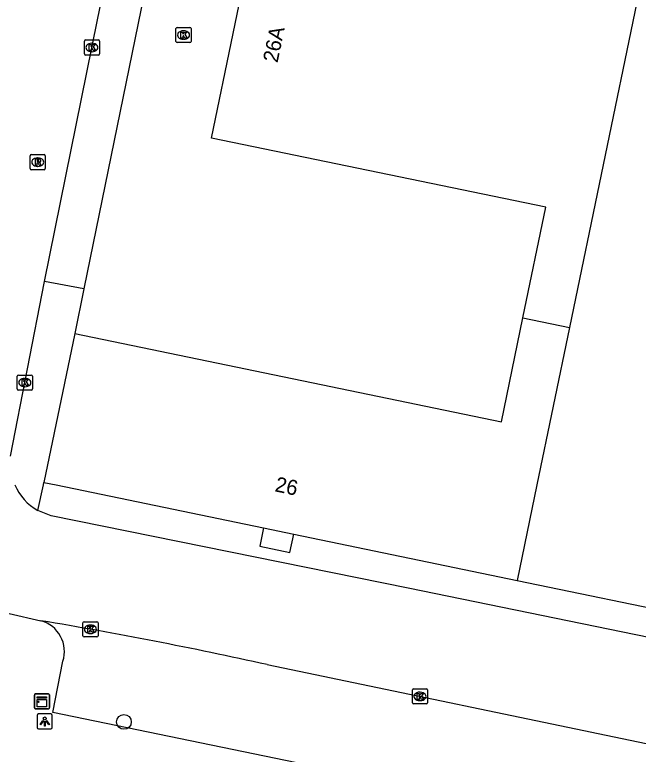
# Model space of a CAD drawing. Extents: x 157692 to 159670, y 381454 to 383289.
# Drawn here: x 158396.5 to 158437.82, y 382732.15 to 382781.17 of the extents above; entities that cross this region are included whole.
import ezdxf

# ---------------------------------------------------------------- set-up
doc = ezdxf.new("R2010")
doc.units = 0
for name, color, linetype in [('IMGEO_Boom', 7, 'Continuous'), ('IMGEO_Kast', 7, 'Continuous'), ('IMGEO_Kolk', 7, 'Continuous'), ('IMGEO_Lichtpunt', 7, 'Continuous'), ('IMGEO_Pand', 7, 'Continuous'), ('IMGEO_Pand_nummerreeks', 7, 'Continuous'), ('IMGEO_Rijbaan_lokaal_open', 7, 'Continuous'), ('IMGEO_Rioolput', 7, 'Continuous'), ('IMGEO_Voetpad_open', 7, 'Continuous')]:
    doc.layers.add(name, color=color, linetype=linetype)

msp = doc.modelspace()

# ---------------------------------------------------------------- linework, layer by layer
at = {"layer": 'IMGEO_Boom'}
msp.add_circle((158403.728, 382734.297), 0.489, dxfattribs=at)
at = {"layer": 'IMGEO_Kast'}
for p, q in [((158397.793, 382735.236), (158397.793, 382736.077)), ((158397.793, 382736.077), (158397.793, 382735.236)), ((158397.868, 382736.161), (158398.709, 382736.161)), ((158398.709, 382736.161), (158397.868, 382736.161)), ((158398.793, 382736.086), (158398.793, 382735.245)), ((158398.793, 382735.245), (158398.793, 382736.086)), ((158398.718, 382735.161), (158397.877, 382735.161)), ((158397.877, 382735.161), (158398.718, 382735.161))]:
    msp.add_line(p, q, dxfattribs=at)
for points in [[(158397.988, 382735.951), (158398.588, 382735.951), (158398.588, 382735.866), (158397.988, 382735.866), (158397.988, 382735.951)], [(158397.988, 382735.776), (158398.588, 382735.776), (158398.588, 382735.287), (158397.988, 382735.287), (158397.988, 382735.776)]]:
    msp.add_lwpolyline(points, dxfattribs=at)
msp.add_circle((158398.072, 382735.625), 0.0377, dxfattribs=at)
for centre, start, end in [((158397.871, 382736.083), 92.4484, 184.2845), ((158397.871, 382736.083), 92.4484, 184.2845), ((158398.715, 382736.083), 2.4484, 94.2845), ((158398.715, 382736.083), 2.4484, 94.2845), ((158397.871, 382735.239), 182.4484, 274.2845), ((158397.871, 382735.239), 182.4484, 274.2845), ((158398.715, 382735.239), 272.4484, 4.2845), ((158398.715, 382735.239), 272.4484, 4.2845)]:
    msp.add_arc(centre, 0.0779, start, end, dxfattribs=at)
at = {"layer": 'IMGEO_Kolk'}
for p, q in [((158407.256, 382780.324), (158408.108, 382780.324)), ((158407.181, 382779.398), (158407.181, 382780.25)), ((158407.669, 382780.104), (158407.694, 382780.104)), ((158408.182, 382780.25), (158408.182, 382779.398)), ((158401.107, 382778.574), (158401.107, 382779.426)), ((158401.182, 382779.5), (158402.034, 382779.5)), ((158402.108, 382779.426), (158402.108, 382778.574)), ((158408.108, 382779.324), (158407.256, 382779.324)), ((158407.692, 382779.544), (158407.667, 382779.544)), ((158401.595, 382779.28), (158401.62, 382779.28)), ((158402.034, 382778.5), (158401.182, 382778.5)), ((158401.618, 382778.72), (158401.593, 382778.72)), ((158396.736, 382757.288), (158397.588, 382757.288)), ((158396.661, 382756.362), (158396.661, 382757.214)), ((158397.149, 382757.068), (158397.174, 382757.068)), ((158397.662, 382757.214), (158397.662, 382756.362)), ((158397.588, 382756.288), (158396.736, 382756.288)), ((158397.172, 382756.508), (158397.147, 382756.508)), ((158401.012, 382740.007), (158401.012, 382740.859)), ((158401.087, 382740.933), (158401.939, 382740.933)), ((158401.5, 382740.713), (158401.525, 382740.713)), ((158402.013, 382740.859), (158402.013, 382740.007)), ((158401.523, 382740.153), (158401.498, 382740.153)), ((158401.939, 382739.933), (158401.087, 382739.933)), ((158422.852, 382735.559), (158422.852, 382736.411)), ((158422.927, 382736.485), (158423.779, 382736.485)), ((158423.34, 382736.265), (158423.365, 382736.265)), ((158423.853, 382736.411), (158423.853, 382735.559)), ((158423.363, 382735.705), (158423.338, 382735.705)), ((158423.779, 382735.485), (158422.927, 382735.485))]:
    msp.add_line(p, q, dxfattribs=at)
for points in [[(158407.256, 382780.324), (158408.108, 382780.324)], [(158407.181, 382779.398), (158407.181, 382780.25)], [(158407.502, 382780.024), (158407.625, 382780.024), (158407.625, 382779.873), (158407.755, 382780.024), (158407.919, 382780.024), (158407.773, 382779.873), (158407.926, 382779.624), (158407.774, 382779.624), (158407.689, 382779.788), (158407.625, 382779.721), (158407.625, 382779.624), (158407.502, 382779.624), (158407.502, 382780.024)], [(158408.182, 382780.25), (158408.182, 382779.398)], [(158401.107, 382778.574), (158401.107, 382779.426)], [(158401.182, 382779.5), (158402.034, 382779.5)], [(158402.108, 382779.426), (158402.108, 382778.574)], [(158408.108, 382779.324), (158407.256, 382779.324)], [(158401.428, 382779.2), (158401.551, 382779.2), (158401.551, 382779.049), (158401.681, 382779.2), (158401.845, 382779.2), (158401.699, 382779.049), (158401.852, 382778.8), (158401.7, 382778.8), (158401.615, 382778.964), (158401.551, 382778.897), (158401.551, 382778.8), (158401.428, 382778.8), (158401.428, 382779.2)], [(158402.034, 382778.5), (158401.182, 382778.5)], [(158396.736, 382757.288), (158397.588, 382757.288)], [(158396.661, 382756.362), (158396.661, 382757.214)], [(158396.982, 382756.988), (158397.105, 382756.988), (158397.105, 382756.837), (158397.235, 382756.988), (158397.399, 382756.988), (158397.253, 382756.837), (158397.406, 382756.588), (158397.254, 382756.588), (158397.169, 382756.752), (158397.105, 382756.685), (158397.105, 382756.588), (158396.982, 382756.588), (158396.982, 382756.988)], [(158397.662, 382757.214), (158397.662, 382756.362)], [(158397.588, 382756.288), (158396.736, 382756.288)], [(158401.012, 382740.007), (158401.012, 382740.859)], [(158401.087, 382740.933), (158401.939, 382740.933)], [(158401.333, 382740.633), (158401.456, 382740.633), (158401.456, 382740.482), (158401.586, 382740.633), (158401.75, 382740.633), (158401.604, 382740.482), (158401.757, 382740.233), (158401.605, 382740.233), (158401.52, 382740.397), (158401.456, 382740.33), (158401.456, 382740.233), (158401.333, 382740.233), (158401.333, 382740.633)], [(158402.013, 382740.859), (158402.013, 382740.007)], [(158401.939, 382739.933), (158401.087, 382739.933)], [(158422.852, 382735.559), (158422.852, 382736.411)], [(158422.927, 382736.485), (158423.779, 382736.485)], [(158423.173, 382736.185), (158423.296, 382736.185), (158423.296, 382736.034), (158423.426, 382736.185), (158423.59, 382736.185), (158423.444, 382736.034), (158423.597, 382735.785), (158423.445, 382735.785), (158423.36, 382735.949), (158423.296, 382735.882), (158423.296, 382735.785), (158423.173, 382735.785), (158423.173, 382736.185)], [(158423.853, 382736.411), (158423.853, 382735.559)], [(158423.779, 382735.485), (158422.927, 382735.485)]]:
    msp.add_lwpolyline(points, dxfattribs=at)
for centre, start, end in [((158407.258, 382780.248), 91.552, 178.448), ((158407.258, 382780.248), 91.552, 178.448), ((158408.106, 382780.248), 1.552, 88.448), ((158408.106, 382780.248), 1.552, 88.448), ((158401.184, 382779.424), 91.552, 178.448), ((158401.184, 382779.424), 91.552, 178.448), ((158402.032, 382779.424), 1.552, 88.448), ((158402.032, 382779.424), 1.552, 88.448), ((158407.258, 382779.4), 181.552, 268.448), ((158407.258, 382779.4), 181.552, 268.448), ((158408.106, 382779.4), 271.552, 358.448), ((158408.106, 382779.4), 271.552, 358.448), ((158401.184, 382778.576), 181.552, 268.448), ((158401.184, 382778.576), 181.552, 268.448), ((158402.032, 382778.576), 271.552, 358.448), ((158402.032, 382778.576), 271.552, 358.448), ((158396.738, 382757.212), 91.552, 178.448), ((158396.738, 382757.212), 91.552, 178.448), ((158397.586, 382757.212), 1.552, 88.448), ((158397.586, 382757.212), 1.552, 88.448), ((158396.738, 382756.364), 181.552, 268.448), ((158396.738, 382756.364), 181.552, 268.448), ((158397.586, 382756.364), 271.552, 358.448), ((158397.586, 382756.364), 271.552, 358.448), ((158401.089, 382740.857), 91.552, 178.448), ((158401.089, 382740.857), 91.552, 178.448), ((158401.937, 382740.857), 1.552, 88.448), ((158401.937, 382740.857), 1.552, 88.448), ((158401.089, 382740.009), 181.552, 268.448), ((158401.089, 382740.009), 181.552, 268.448), ((158401.937, 382740.009), 271.552, 358.448), ((158401.937, 382740.009), 271.552, 358.448), ((158422.929, 382736.409), 91.552, 178.448), ((158422.929, 382736.409), 91.552, 178.448), ((158423.777, 382736.409), 1.552, 88.448), ((158423.777, 382736.409), 1.552, 88.448), ((158422.929, 382735.561), 181.552, 268.448), ((158422.929, 382735.561), 181.552, 268.448), ((158423.777, 382735.561), 271.552, 358.448), ((158423.777, 382735.561), 271.552, 358.448)]:
    msp.add_arc(centre, 0.0765, start, end, dxfattribs=at)
for centre, major_axis, ratio, start_param, end_param in [((158407.668, 382779.824), (-0.387, 0.002), 0.722429, 4.712389, 7.853982), ((158407.693, 382779.824), (-0.39, 0.002), 0.717154, 1.570796, 4.712389), ((158401.594, 382779), (-0.387, 0.002), 0.722429, 4.712389, 7.853982), ((158401.619, 382779), (-0.39, 0.002), 0.717154, 1.570796, 4.712389), ((158397.148, 382756.788), (-0.387, 0.002), 0.722429, 4.712389, 7.853982), ((158397.173, 382756.788), (-0.39, 0.002), 0.717154, 1.570796, 4.712389), ((158401.499, 382740.433), (-0.387, 0.002), 0.722429, 4.712389, 7.853982), ((158401.524, 382740.433), (-0.39, 0.002), 0.717154, 1.570796, 4.712389), ((158423.339, 382735.985), (-0.387, 0.002), 0.722429, 4.712389, 7.853982), ((158423.364, 382735.985), (-0.39, 0.002), 0.717154, 1.570796, 4.712389)]:
    msp.add_ellipse(centre, major_axis=major_axis, ratio=ratio, start_param=start_param, end_param=end_param, dxfattribs=at)
at = {"layer": 'IMGEO_Lichtpunt'}
for p, q in [((158397.985, 382734.728), (158397.985, 382733.921)), ((158397.985, 382734.728), (158397.985, 382733.921)), ((158398.887, 382734.823), (158398.079, 382734.823)), ((158398.887, 382734.823), (158398.079, 382734.823)), ((158398.981, 382733.921), (158398.981, 382734.728)), ((158398.981, 382733.921), (158398.981, 382734.728)), ((158398.079, 382733.827), (158398.887, 382733.827)), ((158398.079, 382733.827), (158398.887, 382733.827))]:
    msp.add_line(p, q, dxfattribs=at)
for points in [[(158398.359, 382734.392), (158398.398, 382734.364), (158398.21, 382734.102), (158398.172, 382734.129), (158398.359, 382734.392)], [(158398.461, 382734.344), (158398.508, 382734.344), (158398.508, 382734.022), (158398.461, 382734.022), (158398.461, 382734.344)], [(158398.571, 382734.364), (158398.609, 382734.391), (158398.796, 382734.129), (158398.757, 382734.101), (158398.571, 382734.364)]]:
    msp.add_lwpolyline(points, dxfattribs=at)
msp.add_circle((158398.484, 382734.526), 0.0994, dxfattribs=at)
for centre, start, end in [((158398.079, 382734.728), 90, 180), ((158398.079, 382734.728), 90, 180), ((158398.887, 382734.728), 0, 90), ((158398.887, 382734.728), 0, 90), ((158398.079, 382733.921), 180, 270), ((158398.079, 382733.921), 180, 270), ((158398.887, 382733.921), 270, 0), ((158398.887, 382733.921), 270, 360)]:
    msp.add_arc(centre, 0.0946, start, end, dxfattribs=at)
at = {"layer": 'IMGEO_Pand'}
for points in [[(158430.178, 382761.082), (158431.694, 382768.411), (158409.536, 382772.994), (158412.409, 382786.885)], [(158437.726, 382782.008), (158433.265, 382760.44)], [(158400.466, 382760.043), (158428.753, 382754.193), (158430.178, 382761.082)], [(158430.178, 382761.082), (158433.265, 382760.44)], [(158433.265, 382760.44), (158431.105, 382750), (158429.797, 382743.677)], [(158400.466, 382760.043), (158398.431, 382750.167)], [(158398.431, 382750.167), (158399.238, 382750), (158412.981, 382747.157)], [(158412.981, 382747.157), (158414.981, 382746.743)], [(158414.981, 382746.743), (158429.797, 382743.677)], [(158429.797, 382743.677), (158441.575, 382741.24)]]:
    msp.add_lwpolyline(points, dxfattribs=at)
at = {"layer": 'IMGEO_Rijbaan_lokaal_open'}
for points in [[(158398.472, 382763.495), (158401.978, 382780.836), (158406.209, 382801.237), (158410.458, 382821.925), (158413.874, 382838.861)], [(158396.206, 382751.901), (158398.472, 382763.495)], [(158441.219, 382739.345), (158422.56, 382743.157), (158398.912, 382747.944), (158398.022, 382748.309)], [(158396.114, 382741.482), (158398.234, 382741.002)], [(158413.234, 382738.09), (158438.864, 382732.762), (158470.894, 382726.242), (158500, 382720.207), (158504.348, 382719.306), (158512.257, 382717.607)]]:
    msp.add_lwpolyline(points, dxfattribs=at)
for centre, radius, start, end in [((158399.837, 382751.479), 3.652, 203.8815, 240.2089), ((158349.473, 382449.741), 295.315, 77.53118, 80.49609)]:
    msp.add_arc(centre, radius, start, end, dxfattribs=at)
at = {"layer": 'IMGEO_Rioolput'}
for p, q in [((158397.519, 382770.974), (158397.519, 382771.826)), ((158397.594, 382771.9), (158398.446, 382771.9)), ((158398.007, 382771.68), (158398.032, 382771.68)), ((158398.52, 382771.826), (158398.52, 382770.974)), ((158398.03, 382771.12), (158398.005, 382771.12)), ((158398.446, 382770.9), (158397.594, 382770.9))]:
    msp.add_line(p, q, dxfattribs=at)
for points in [[(158397.519, 382770.974), (158397.519, 382771.826)], [(158397.594, 382771.9), (158398.446, 382771.9)], [(158398.108, 382771.598), (158397.856, 382771.6), (158397.856, 382771.2)], [(158398.034, 382771.519), (158397.98, 382771.519), (158397.98, 382771.438)], [(158398.52, 382771.826), (158398.52, 382770.974)], [(158397.856, 382771.2), (158397.98, 382771.2), (158397.98, 382771.362), (158397.991, 382771.362)], [(158397.98, 382771.438), (158398.032, 382771.438)], [(158398.038, 382771.333), (158398.109, 382771.2), (158398.249, 382771.2), (158398.184, 382771.326)], [(158398.446, 382770.9), (158397.594, 382770.9)]]:
    msp.add_lwpolyline(points, dxfattribs=at)
for centre, radius, start, end in [((158397.596, 382771.824), 0.0765, 91.552, 178.448), ((158397.596, 382771.824), 0.0765, 91.552, 178.448), ((158398.04, 382771.423), 0.0964, 77.0061, 93.1865), ((158398.054, 382771.48), 0.0378, 276.6634, 79.6772), ((158398.107, 382771.488), 0.109, 350.3612, 89.416), ((158398.105, 382771.488), 0.112, 277.5842, 350.9817), ((158398.444, 382771.824), 0.0765, 1.552, 88.448), ((158398.444, 382771.824), 0.0765, 1.552, 88.448), ((158397.99, 382771.309), 0.0533, 26.0293, 88.6989), ((158398.016, 382771.627), 0.19, 274.7715, 282.9687), ((158398.089, 382771.273), 0.108, 29.5134, 73.7905), ((158397.596, 382770.976), 0.0765, 181.552, 268.448), ((158397.596, 382770.976), 0.0765, 181.552, 268.448), ((158398.444, 382770.976), 0.0765, 271.552, 358.448), ((158398.444, 382770.976), 0.0765, 271.552, 358.448)]:
    msp.add_arc(centre, radius, start, end, dxfattribs=at)
for centre, major_axis, ratio, start_param, end_param in [((158398.006, 382771.4), (-0.387, 0.002), 0.722429, 4.712389, 7.853982), ((158398.031, 382771.4), (-0.39, 0.002), 0.717154, 1.570796, 4.712389)]:
    msp.add_ellipse(centre, major_axis=major_axis, ratio=ratio, start_param=start_param, end_param=end_param, dxfattribs=at)
at = {"layer": 'IMGEO_Voetpad_open'}
for points in [[(158413.874, 382838.861), (158416.473, 382838.324), (158401.073, 382762.998)], [(158401.073, 382762.998), (158398.472, 382763.495)], [(158401.073, 382762.998), (158400.466, 382760.043)], [(158398.022, 382748.309), (158398.394, 382750), (158398.431, 382750.167)], [(158412.981, 382747.157), (158412.734, 382745.933), (158414.736, 382745.529), (158414.981, 382746.743)], [(158509.791, 382715.995), (158509.072, 382712.086), (158505.879, 382712.753), (158500, 382714.079), (158399.028, 382734.908), (158399.691, 382738.313)]]:
    msp.add_lwpolyline(points, dxfattribs=at)
msp.add_arc((158397.66, 382738.952), 2.129, 342.5399, 74.361, dxfattribs=at)

# ---------------------------------------------------------------- texts
at = {"layer": 'IMGEO_Pand_nummerreeks'}
for s, rotation, p in [('26A', 78.3146, (158413.909, 382777.947)), ('26', 348.3049, (158413.685, 382749.585))]:
    msp.add_text(s, height=1, rotation=rotation, dxfattribs=at).set_placement(p)

doc.saveas('drawing.dxf')
